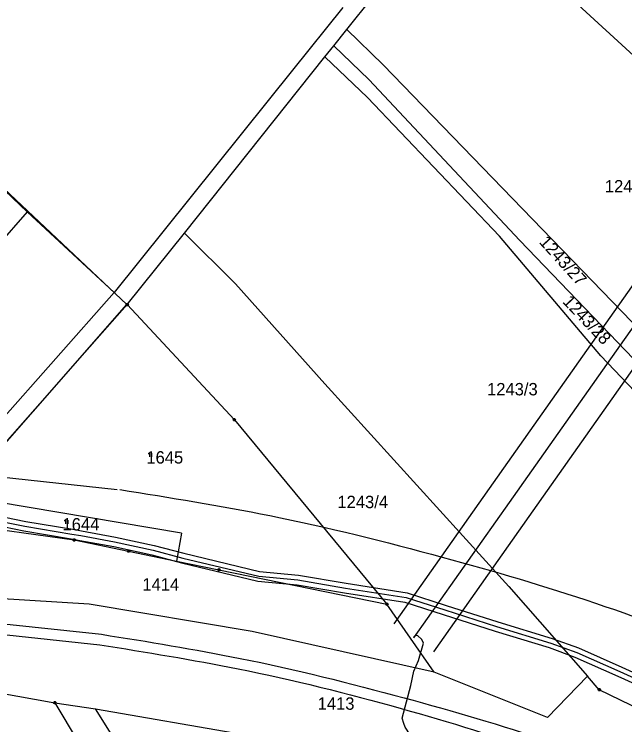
# Model space of a CAD drawing. Extents: x -510185 to -506993, y -1126306 to -1123642.
# Drawn here: x -508329.2 to -508077.9, y -1126155.6 to -1125863 of the extents above; entities that cross this region are included whole.
import ezdxf

# ---------------------------------------------------------------- set-up
doc = ezdxf.new("R2010")
doc.units = 0
for name, color, linetype in [('ochranná pásma', 7, 'Continuous'), ('parcelni hranice', 7, 'Continuous'), ('u_dráha', 7, 'Continuous'), ('u_hranice Bc', 7, 'Continuous'), ('u_kabely', 7, 'Continuous'), ('u_teliasonera', 7, 'Continuous'), ('u_ČEZ podzemní VN', 7, 'Continuous'), ('u_ČEZ_nadzemni VN', 7, 'Continuous'), ('ČEZ', 7, 'Continuous'), ('ˇ2', 7, 'Continuous'), ('ˇ3', 7, 'Continuous'), ('ˇ8', 7, 'Continuous')]:
    doc.layers.add(name, color=color, linetype=linetype)

msp = doc.modelspace()

# ---------------------------------------------------------------- linework, layer by layer
at = {"layer": 'ochranná pásma'}
msp.add_line((-508344.71, -1126052.43), (-508286.85, -1126058.64), dxfattribs=at)
msp.add_spline([(-508285.79, -1126058.7), (-508224.02, -1126069.44), (-508153.05, -1126086.52), (-508090.02, -1126105.46), (-508027.92, -1126128.48)], degree=3, dxfattribs=at)
at = {"layer": 'parcelni hranice'}
for p, q in [((-508192.37, -1125869.36), (-508147.12, -1125812.65)), ((-508144.29, -1125815.45), (-508053.7, -1125899.19)), ((-508193.91, -1125860.27), (-508214.65, -1125886.08)), ((-508197.7, -1125876.04), (-508192.37, -1125869.36)), ((-508192.37, -1125869.36), (-508177.35, -1125883.86)), ((-508201.31, -1125880.57), (-508197.7, -1125876.04)), ((-508197.7, -1125876.04), (-508183.22, -1125889.84)), ((-508259.19, -1125953.11), (-508201.31, -1125880.57)), ((-508183.85, -1125897.31), (-508201.31, -1125880.57)), ((-508177.35, -1125883.86), (-508059.05, -1126006.26)), ((-508214.65, -1125886.08), (-508288.11, -1125977.61)), ((-508183.22, -1125889.84), (-508121.09, -1125956.2)), ((-508129.48, -1125954.36), (-508183.85, -1125897.31)), ((-508323.83, -1125944.41), (-508352.41, -1125917.34)), ((-508323.83, -1125944.41), (-508401.05, -1126031.67)), ((-508323.83, -1125944.41), (-508288.11, -1125977.61)), ((-508282.7, -1125982.58), (-508259.19, -1125953.11)), ((-508259.19, -1125953.11), (-508238.2, -1125974.07)), ((-508087.83, -1126003.72), (-508129.48, -1125954.36)), ((-508121.09, -1125956.2), (-508029.6, -1126051.7)), ((-508238.2, -1125974.07), (-508201.33, -1126015.21)), ((-508288.11, -1125977.61), (-508364.62, -1126064.06)), ((-508352.31, -1126061.24), (-508282.7, -1125982.58)), ((-508282.7, -1125982.58), (-508238.61, -1126029.96)), ((-508049.43, -1126043.91), (-508087.83, -1126003.72)), ((-508201.33, -1126015.21), (-508125.62, -1126098.68)), ((-508238.61, -1126029.96), (-508175.79, -1126105.95)), ((-508260.43, -1126076.72), (-508352.31, -1126061.24)), ((-508361.31, -1126071.41), (-508304.52, -1126079.42)), ((-508260.43, -1126076.72), (-508262.42, -1126088.13)), ((-508304.52, -1126079.42), (-508282.19, -1126084.04)), ((-508282.19, -1126084.04), (-508262.42, -1126088.13)), ((-508262.42, -1126088.13), (-508244.93, -1126091.75)), ((-508244.93, -1126091.75), (-508175.79, -1126105.95)), ((-508125.62, -1126098.68), (-508093.26, -1126135.55)), ((-508298.4, -1126105.93), (-508362.27, -1126101.84)), ((-508231.22, -1126117.18), (-508298.4, -1126105.93)), ((-508156.43, -1126133.91), (-508175.79, -1126105.95)), ((-508156.43, -1126133.91), (-508231.22, -1126117.18)), ((-508109.72, -1126152.56), (-508156.43, -1126133.91)), ((-508093.26, -1126135.55), (-508109.72, -1126152.56)), ((-508088.4, -1126141.1), (-508093.26, -1126135.55)), ((-508348.73, -1126139.94), (-508312.53, -1126146.5)), ((-508018.03, -1126175.98), (-508088.4, -1126141.1)), ((-508312.53, -1126146.5), (-508278.67, -1126202.95)), ((-508312.53, -1126146.5), (-508295.78, -1126148.98)), ((-508224.13, -1126262.08), (-508295.78, -1126148.98)), ((-508295.78, -1126148.98), (-508235.55, -1126159.37))]:
    msp.add_line(p, q, dxfattribs=at)
at = {"layer": 'u_dráha'}
for p, q in [((-508351.11, -1126112.09), (-508293.25, -1126118.3)), ((-508351.25, -1126116.44), (-508294, -1126122.63))]:
    msp.add_line(p, q, dxfattribs=at)
for points in [[(-508293.25, -1126118.3), (-508236.19, -1126128.22), (-508168.72, -1126144.46), (-508109.1, -1126162.38), (-508050.52, -1126184.09)], [(-508294, -1126122.63), (-508237.03, -1126132.52), (-508170.01, -1126148.84), (-508110.79, -1126167.45), (-508052.7, -1126189.93)]]:
    msp.add_spline(points, degree=3, dxfattribs=at)
at = {"layer": 'u_hranice Bc'}
msp.add_lwpolyline([(-508361.03, -1126071.79), (-508282.82, -1125982.58), (-508408.16, -1125864.55)], dxfattribs=at)
at = {"layer": 'u_kabely'}
for points in [[(-508483.76, -1126090.46), (-508468.45, -1126091.61), (-508456.7, -1126092.71), (-508443.1, -1126093.97), (-508427.77, -1126095.22), (-508414.12, -1126096.02), (-508402.63, -1126096.91), (-508399.71, -1126097.49), (-508396.97, -1126096.14), (-508393.69, -1126092.98), (-508390.12, -1126089.93), (-508387.92, -1126088.34), (-508384.89, -1126086.54), (-508375.37, -1126082.42), (-508371.14, -1126080.05), (-508364.22, -1126076.34), (-508359.14, -1126074.1), (-508347.83, -1126069.14), (-508341.16, -1126068.43), (-508324.47, -1126071.8), (-508305.14, -1126075.09)], [(-508484.06, -1126094.44), (-508468.79, -1126095.59), (-508457.08, -1126096.69), (-508443.44, -1126097.95), (-508428.05, -1126099.22), (-508414.38, -1126100.02), (-508403.19, -1126100.87), (-508399.17, -1126101.69), (-508394.65, -1126099.46), (-508391.01, -1126095.94), (-508387.64, -1126093.07), (-508385.72, -1126091.68), (-508383.07, -1126090.1), (-508373.59, -1126086), (-508369.22, -1126083.55), (-508362.46, -1126079.94), (-508357.52, -1126077.76), (-508346.79, -1126073.06), (-508341.34, -1126072.47), (-508325.21, -1126075.74), (-508305.81, -1126079.04)], [(-508305.14, -1126075.09), (-508301.51, -1126075.71), (-508287.49, -1126078.29), (-508271.59, -1126081.68), (-508259.34, -1126084.97), (-508228.23, -1126092.43), (-508212.2, -1126093.91), (-508192.58, -1126097.28), (-508167.46, -1126101.18), (-508151.42, -1126106.39), (-508130.12, -1126113.2), (-508107.77, -1126119.99), (-508096.94, -1126123.93), (-508079.13, -1126131.84), (-508045.38, -1126147.15)], [(-508305.81, -1126079.04), (-508302.21, -1126079.65), (-508288.27, -1126082.21), (-508272.53, -1126085.58), (-508260.32, -1126088.85), (-508228.89, -1126096.39), (-508212.72, -1126097.87), (-508193.22, -1126101.22), (-508168.4, -1126105.08), (-508152.64, -1126110.19), (-508131.32, -1126117.02), (-508109.03, -1126123.79), (-508098.44, -1126127.65), (-508080.77, -1126135.48), (-508047.08, -1126150.77)]]:
    msp.add_lwpolyline(points, dxfattribs=at)
at = {"layer": 'u_teliasonera'}
for points in [[(-508483.91, -1126092.45), (-508468.62, -1126093.6), (-508456.89, -1126094.7), (-508443.27, -1126095.96), (-508427.91, -1126097.22), (-508414.25, -1126098.02), (-508402.91, -1126098.89), (-508399.44, -1126099.59), (-508395.81, -1126097.8), (-508392.35, -1126094.46), (-508388.88, -1126091.5), (-508386.82, -1126090.01), (-508383.98, -1126088.32), (-508374.48, -1126084.21), (-508370.18, -1126081.8), (-508363.34, -1126078.14), (-508358.33, -1126075.93), (-508347.31, -1126071.1), (-508341.25, -1126070.45), (-508324.84, -1126073.77), (-508305.47, -1126077.06)], [(-508305.47, -1126077.06), (-508301.86, -1126077.68), (-508287.88, -1126080.25), (-508272.06, -1126083.63), (-508259.83, -1126086.91), (-508228.56, -1126094.41), (-508212.46, -1126095.89), (-508192.9, -1126099.25), (-508167.93, -1126103.13), (-508152.03, -1126108.29), (-508130.72, -1126115.11), (-508108.4, -1126121.89), (-508097.69, -1126125.79), (-508079.95, -1126133.66), (-508046.23, -1126148.96)]]:
    msp.add_lwpolyline(points, dxfattribs=at)
at = {"layer": 'u_ČEZ podzemní VN'}
msp.add_lwpolyline([(-508170.46, -1126181.47), (-508170.46, -1126181.52), (-508170.39, -1126181.52), (-508170.1, -1126176.6), (-508170.09, -1126173.42), (-508171.47, -1126170.85), (-508171.96, -1126169.59), (-508172.02, -1126168.23), (-508172.62, -1126164.82), (-508171.87, -1126161.88), (-508166.26, -1126159.63), (-508168.27, -1126156.57), (-508168.85, -1126155.03), (-508169.49, -1126152.84), (-508165.98, -1126139.33), (-508164.73, -1126133.51), (-508162.82, -1126129.13), (-508160.74, -1126121.95), (-508161.43, -1126120.42), (-508163.24, -1126118.73), (-508164.35, -1126118.88), (-508164.73, -1126119.36), (-508164.81, -1126119.72)], dxfattribs=at)
at = {"layer": 'u_ČEZ_nadzemni VN'}
msp.add_line((-508125.57, -1126064.05), (-508164.81, -1126119.72), dxfattribs=at)
msp.add_lwpolyline([(-507931.24, -1125789.19), (-507971.46, -1125845.41), (-508028.55, -1125926.73), (-508085.47, -1126007.23), (-508125.56, -1126064.05)], dxfattribs=at)
at = {"layer": 'ČEZ'}
for p, q in [((-508133.74, -1126058.29), (-508172.98, -1126113.96)), ((-508117.39, -1126069.81), (-508156.64, -1126125.48))]:
    msp.add_line(p, q, dxfattribs=at)
for points in [[(-507944.43, -1125790.43), (-507979.62, -1125839.63), (-508036.72, -1125920.97), (-508093.64, -1126001.46), (-508133.73, -1126058.28)], [(-507933.51, -1125809.55), (-507963.3, -1125851.19), (-508020.38, -1125932.49), (-508077.3, -1126013), (-508117.39, -1126069.81)]]:
    msp.add_lwpolyline(points, dxfattribs=at)
at = {"layer": 'ˇ3'}
for points in [[(-508273.52, -1126043.73), (-508273.52, -1126045.23)], [(-508272.52, -1126045.23), (-508272.52, -1126043.73)], [(-508308.04, -1126071.27), (-508308.04, -1126072.77)], [(-508307.04, -1126072.77), (-508307.04, -1126071.27)]]:
    msp.add_lwpolyline(points, dxfattribs=at)
at = {"layer": 'ˇ8'}
for points in [[(-508282.55, -1125982.1), (-508282.3, -1125982.29), (-508282.2, -1125982.58), (-508282.3, -1125982.87), (-508282.55, -1125983.06), (-508282.85, -1125983.06), (-508283.1, -1125982.87), (-508283.2, -1125982.58), (-508283.1, -1125982.29), (-508282.85, -1125982.1)], [(-508238.46, -1126029.48), (-508238.21, -1126029.67), (-508238.11, -1126029.96), (-508238.21, -1126030.25), (-508238.46, -1126030.44), (-508238.76, -1126030.44), (-508239.01, -1126030.25), (-508239.11, -1126029.96), (-508239.01, -1126029.67), (-508238.76, -1126029.48)], [(-508304.37, -1126078.94), (-508304.12, -1126079.13), (-508304.02, -1126079.42), (-508304.12, -1126079.71), (-508304.37, -1126079.9), (-508304.67, -1126079.9), (-508304.92, -1126079.71), (-508305.02, -1126079.42), (-508304.92, -1126079.13), (-508304.67, -1126078.94)], [(-508282.04, -1126083.56), (-508281.79, -1126083.75), (-508281.69, -1126084.04), (-508281.79, -1126084.33), (-508282.04, -1126084.52), (-508282.34, -1126084.52), (-508282.59, -1126084.33), (-508282.69, -1126084.04), (-508282.59, -1126083.75), (-508282.34, -1126083.56)], [(-508244.78, -1126091.27), (-508244.53, -1126091.46), (-508244.43, -1126091.75), (-508244.53, -1126092.04), (-508244.78, -1126092.23), (-508245.08, -1126092.23), (-508245.33, -1126092.04), (-508245.43, -1126091.75), (-508245.33, -1126091.46), (-508245.08, -1126091.27)], [(-508175.64, -1126105.47), (-508175.39, -1126105.66), (-508175.29, -1126105.95), (-508175.39, -1126106.24), (-508175.64, -1126106.43), (-508175.94, -1126106.43), (-508176.19, -1126106.24), (-508176.29, -1126105.95), (-508176.19, -1126105.66), (-508175.94, -1126105.47)], [(-508088.25, -1126140.62), (-508088, -1126140.81), (-508087.9, -1126141.1), (-508088, -1126141.39), (-508088.25, -1126141.58), (-508088.55, -1126141.58), (-508088.8, -1126141.39), (-508088.9, -1126141.1), (-508088.8, -1126140.81), (-508088.55, -1126140.62)], [(-508312.38, -1126146.02), (-508312.13, -1126146.21), (-508312.03, -1126146.5), (-508312.13, -1126146.79), (-508312.38, -1126146.98), (-508312.68, -1126146.98), (-508312.93, -1126146.79), (-508313.03, -1126146.5), (-508312.93, -1126146.21), (-508312.68, -1126146.02)]]:
    msp.add_lwpolyline(points, close=True, dxfattribs=at)
for points in [[(-508282.82, -1125982.58), (-508282.58, -1125982.58)], [(-508238.73, -1126029.96), (-508238.49, -1126029.96)], [(-508304.64, -1126079.42), (-508304.4, -1126079.42)], [(-508282.31, -1126084.04), (-508282.07, -1126084.04)], [(-508245.05, -1126091.75), (-508244.81, -1126091.75)], [(-508175.91, -1126105.95), (-508175.67, -1126105.95)], [(-508088.52, -1126141.1), (-508088.28, -1126141.1)], [(-508312.65, -1126146.5), (-508312.41, -1126146.5)]]:
    msp.add_lwpolyline(points, dxfattribs=at)

# ---------------------------------------------------------------- texts
at = {"layer": 'ˇ2'}
for s, p in [('1243/2', (-508086.12, -1125936.39)), ('1243/3', (-508134.61, -1126019.94)), ('1645', (-508274.83, -1126048.03)), ('1243/4', (-508196.21, -1126066.37)), ('1644', (-508309.35, -1126075.57)), ('1414', (-508276.47, -1126100.3)), ('1413', (-508204.35, -1126149.36))]:
    msp.add_text(s, height=5.1, dxfattribs=at).set_placement(p)
for s, rotation, p in [('1243/27', 312.0901, (-508113.44, -1125957.02)), ('1243/28', 313.5798, (-508103.8, -1125981.62))]:
    msp.add_text(s, height=5.1, rotation=rotation, dxfattribs=at).set_placement(p)

doc.saveas('drawing.dxf')
